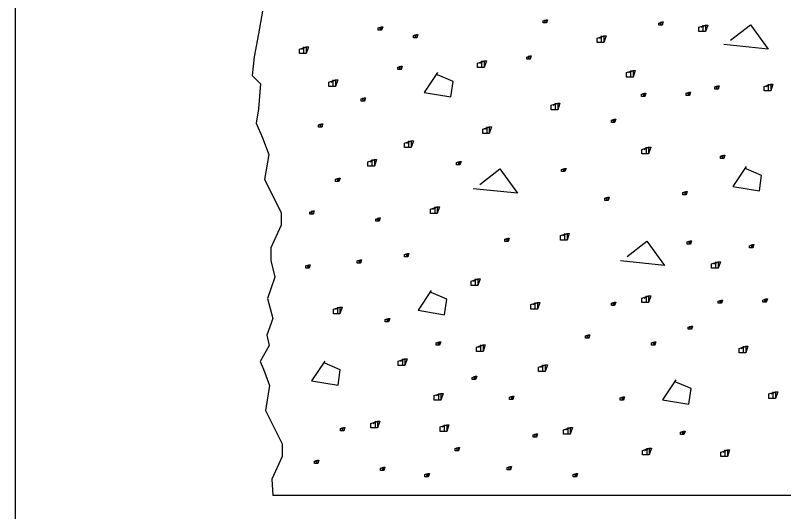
# Model space of a CAD drawing. Extents: x 2133490 to 2172050, y 2138301 to 2145980.
# Drawn here: x 2142089.7 to 2142356.6, y 2141665.5 to 2141837.8 of the extents above; entities that cross this region are included whole.
import ezdxf

# ---------------------------------------------------------------- set-up
doc = ezdxf.new("R2010")
doc.units = 0
for name, color, linetype in [('ROW_PR_Notes', 7, 'Continuous'), ('Sheets_50 Reference Boundary', 7, 'Continuous'), ('Sheets_General Details', 7, 'Continuous')]:
    doc.layers.add(name, color=color, linetype=linetype)

msp = doc.modelspace()

# ---------------------------------------------------------------- linework, layer by layer
at = {"layer": 'ROW_PR_Notes'}
msp.add_line((2142556.9, 2141671.09), (2142179.05, 2141671.09), dxfattribs=at)
for points in [[(2142175.5, 2141839.34), (2142174.07, 2141831.42), (2142172.63, 2141823.47), (2142171.9, 2141816.98), (2142174.79, 2141814.09), (2142174.07, 2141805.43), (2142173.35, 2141800.37), (2142175.51, 2141795.32), (2142177.68, 2141789.54), (2142176.24, 2141780.88), (2142182.02, 2141769.33), (2142182.02, 2141765), (2142178.4, 2141757.05), (2142178.4, 2141752.72), (2142179.85, 2141746.95), (2142177.27, 2141739.55), (2142179.13, 2141732.51), (2142176.96, 2141726.73), (2142177.81, 2141723.22), (2142174.69, 2141717.68)], [(2142273.37, 2141835.96), (2142274.14, 2141836.34), (2142274.14, 2141835.19), (2142273.75, 2141835.19), (2142272.98, 2141835.19), (2142272.98, 2141835.19), (2142272.98, 2141835.96), (2142274.14, 2141836.34), (2142274.52, 2141836.34), (2142274.14, 2141835.19), (2142273.75, 2141835.19), (2142273.75, 2141836.34)], [(2142313.54, 2141835.15), (2142314.31, 2141835.54), (2142314.31, 2141834.39), (2142313.92, 2141834.39), (2142313.16, 2141834.39), (2142313.16, 2141834.39), (2142313.16, 2141835.15), (2142314.31, 2141835.54), (2142314.69, 2141835.54), (2142314.31, 2141834.39), (2142313.92, 2141834.39), (2142313.92, 2141835.54)], [(2142216.13, 2141833.52), (2142216.9, 2141833.9), (2142216.9, 2141832.75), (2142216.51, 2141832.75), (2142215.75, 2141832.75), (2142215.75, 2141832.75), (2142215.75, 2141833.52), (2142216.9, 2141833.9), (2142217.29, 2141833.9), (2142216.9, 2141832.75), (2142216.51, 2141832.75), (2142216.51, 2141833.9)], [(2142327.87, 2141833.71), (2142329.4, 2141834.48), (2142329.4, 2141832.18), (2142328.63, 2141832.18), (2142327.1, 2141832.18), (2142327.1, 2141832.18), (2142327.1, 2141833.71), (2142329.4, 2141834.48), (2142330.17, 2141834.48), (2142329.4, 2141832.18), (2142328.63, 2141832.18), (2142328.63, 2141834.48)], [(2142338.09, 2141829.22), (2142345, 2141834.59), (2142351.14, 2141826.15), (2142335.79, 2141827.68)], [(2142228.33, 2141830.82), (2142229.1, 2141831.2), (2142229.1, 2141830.05), (2142228.72, 2141830.05), (2142227.95, 2141830.05), (2142227.95, 2141830.05), (2142227.95, 2141830.82), (2142229.1, 2141831.2), (2142229.49, 2141831.2), (2142229.1, 2141830.05), (2142228.72, 2141830.05), (2142228.72, 2141831.2)], [(2142292.55, 2141829.93), (2142294.09, 2141830.7), (2142294.09, 2141828.39), (2142293.32, 2141828.39), (2142291.78, 2141828.39), (2142291.78, 2141828.39), (2142291.78, 2141829.93), (2142294.09, 2141830.7), (2142294.86, 2141830.7), (2142294.09, 2141828.39), (2142293.32, 2141828.39), (2142293.32, 2141830.7)], [(2142189.16, 2141826.12), (2142190.7, 2141826.88), (2142190.7, 2141824.58), (2142189.92, 2141824.58), (2142188.39, 2141824.58), (2142188.39, 2141824.58), (2142188.39, 2141826.12), (2142190.7, 2141826.88), (2142191.46, 2141826.88), (2142190.7, 2141824.58), (2142189.92, 2141824.58), (2142189.92, 2141826.88)], [(2142250.97, 2141821.24), (2142252.51, 2141822), (2142252.51, 2141819.7), (2142251.74, 2141819.7), (2142250.2, 2141819.7), (2142250.2, 2141819.7), (2142250.2, 2141821.24), (2142252.51, 2141822), (2142253.28, 2141822), (2142252.51, 2141819.7), (2142251.74, 2141819.7), (2142251.74, 2141822)], [(2142267.7, 2141823.36), (2142268.46, 2141823.75), (2142268.46, 2141822.6), (2142268.08, 2141822.6), (2142267.31, 2141822.6), (2142267.31, 2141822.6), (2142267.31, 2141823.36), (2142268.46, 2141823.75), (2142268.85, 2141823.75), (2142268.46, 2141822.6), (2142268.08, 2141822.6), (2142268.08, 2141823.75)], [(2142222.89, 2141819.84), (2142223.66, 2141820.23), (2142223.66, 2141819.07), (2142223.27, 2141819.07), (2142222.51, 2141819.07), (2142222.51, 2141819.07), (2142222.51, 2141819.84), (2142223.66, 2141820.23), (2142224.05, 2141820.23), (2142223.66, 2141819.07), (2142223.27, 2141819.07), (2142223.27, 2141820.23)], [(2142236.34, 2141817.99), (2142231.73, 2141811.08), (2142240.94, 2141809.54), (2142241.71, 2141814.92), (2142236.34, 2141817.22)], [(2142302.72, 2141817.95), (2142304.25, 2141818.72), (2142304.25, 2141816.42), (2142303.49, 2141816.42), (2142301.95, 2141816.42), (2142301.95, 2141816.42), (2142301.95, 2141817.95), (2142304.25, 2141818.72), (2142305.02, 2141818.72), (2142304.25, 2141816.42), (2142303.49, 2141816.42), (2142303.49, 2141818.72)], [(2142199.32, 2141814.68), (2142200.86, 2141815.45), (2142200.86, 2141813.15), (2142200.09, 2141813.15), (2142198.56, 2141813.15), (2142198.56, 2141813.15), (2142198.56, 2141814.68), (2142200.86, 2141815.45), (2142201.63, 2141815.45), (2142200.86, 2141813.15), (2142200.09, 2141813.15), (2142200.09, 2141815.45)], [(2142350.54, 2141813.15), (2142352.07, 2141813.91), (2142352.07, 2141811.61), (2142351.3, 2141811.61), (2142349.77, 2141811.61), (2142349.77, 2141811.61), (2142349.77, 2141813.15), (2142352.07, 2141813.91), (2142352.84, 2141813.91), (2142352.07, 2141811.61), (2142351.3, 2141811.61), (2142351.3, 2141813.91)], [(2142323.07, 2141810.82), (2142323.84, 2141811.21), (2142323.84, 2141810.06), (2142323.46, 2141810.06), (2142322.69, 2141810.06), (2142322.69, 2141810.06), (2142322.69, 2141810.82), (2142323.84, 2141811.21), (2142324.23, 2141811.21), (2142323.84, 2141810.06), (2142323.46, 2141810.06), (2142323.46, 2141811.21)], [(2142333, 2141813.02), (2142333.77, 2141813.41), (2142333.77, 2141812.25), (2142333.38, 2141812.25), (2142332.61, 2141812.25), (2142332.61, 2141812.25), (2142332.61, 2141813.02), (2142333.77, 2141813.41), (2142334.15, 2141813.41), (2142333.77, 2141812.25), (2142333.38, 2141812.25), (2142333.38, 2141813.41)], [(2142210.15, 2141808.83), (2142210.91, 2141809.22), (2142210.91, 2141808.06), (2142210.53, 2141808.06), (2142209.76, 2141808.06), (2142209.76, 2141808.06), (2142209.76, 2141808.83), (2142210.91, 2141809.22), (2142211.3, 2141809.22), (2142210.91, 2141808.06), (2142210.53, 2141808.06), (2142210.53, 2141809.22)], [(2142307.56, 2141810.46), (2142308.32, 2141810.85), (2142308.32, 2141809.7), (2142307.94, 2141809.7), (2142307.17, 2141809.7), (2142307.17, 2141809.7), (2142307.17, 2141810.46), (2142308.32, 2141810.85), (2142308.71, 2141810.85), (2142308.32, 2141809.7), (2142307.94, 2141809.7), (2142307.94, 2141810.85)], [(2142276.53, 2141806.62), (2142278.07, 2141807.38), (2142278.07, 2141805.08), (2142277.29, 2141805.08), (2142275.76, 2141805.08), (2142275.76, 2141805.08), (2142275.76, 2141806.62), (2142278.07, 2141807.38), (2142278.83, 2141807.38), (2142278.07, 2141805.08), (2142277.29, 2141805.08), (2142277.29, 2141807.38)], [(2142297.08, 2141801.44), (2142297.85, 2141801.82), (2142297.85, 2141800.67), (2142297.47, 2141800.67), (2142296.7, 2141800.67), (2142296.7, 2141800.67), (2142296.7, 2141801.44), (2142297.85, 2141801.82), (2142298.24, 2141801.82), (2142297.85, 2141800.67), (2142297.47, 2141800.67), (2142297.47, 2141801.82)], [(2142195.32, 2141799.8), (2142196.09, 2141800.19), (2142196.09, 2141799.04), (2142195.7, 2141799.04), (2142194.94, 2141799.04), (2142194.94, 2141799.04), (2142194.94, 2141799.8), (2142196.09, 2141800.19), (2142196.47, 2141800.19), (2142196.09, 2141799.04), (2142195.7, 2141799.04), (2142195.7, 2141800.19)], [(2142252.77, 2141798.32), (2142254.3, 2141799.09), (2142254.3, 2141796.79), (2142253.54, 2141796.79), (2142252, 2141796.79), (2142252, 2141796.79), (2142252, 2141798.32), (2142254.3, 2141799.09), (2142255.07, 2141799.09), (2142254.3, 2141796.79), (2142253.54, 2141796.79), (2142253.54, 2141799.09)], [(2142225.62, 2141793.45), (2142227.15, 2141794.22), (2142227.15, 2141791.91), (2142226.38, 2141791.91), (2142224.85, 2141791.91), (2142224.85, 2141791.91), (2142224.85, 2141793.45), (2142227.15, 2141794.22), (2142227.92, 2141794.22), (2142227.15, 2141791.91), (2142226.38, 2141791.91), (2142226.38, 2141794.22)], [(2142308.1, 2141791.29), (2142309.63, 2141792.06), (2142309.63, 2141789.75), (2142308.86, 2141789.75), (2142307.33, 2141789.75), (2142307.33, 2141789.75), (2142307.33, 2141791.29), (2142309.63, 2141792.06), (2142310.4, 2141792.06), (2142309.63, 2141789.75), (2142308.86, 2141789.75), (2142308.86, 2141792.06)], [(2142212.86, 2141787.01), (2142214.4, 2141787.78), (2142214.4, 2141785.48), (2142213.63, 2141785.48), (2142212.09, 2141785.48), (2142212.09, 2141785.48), (2142212.09, 2141787.01), (2142214.4, 2141787.78), (2142215.16, 2141787.78), (2142214.4, 2141785.48), (2142213.63, 2141785.48), (2142213.63, 2141787.78)], [(2142243.34, 2141786.7), (2142244.11, 2141787.08), (2142244.11, 2141785.93), (2142243.72, 2141785.93), (2142242.96, 2141785.93), (2142242.96, 2141785.93), (2142242.96, 2141786.7), (2142244.11, 2141787.08), (2142244.49, 2141787.08), (2142244.11, 2141785.93), (2142243.72, 2141785.93), (2142243.72, 2141787.08)], [(2142334.99, 2141788.89), (2142335.76, 2141789.28), (2142335.76, 2141788.12), (2142335.37, 2141788.12), (2142334.61, 2141788.12), (2142334.61, 2141788.12), (2142334.61, 2141788.89), (2142335.76, 2141789.28), (2142336.15, 2141789.28), (2142335.76, 2141788.12), (2142335.37, 2141788.12), (2142335.37, 2141789.28)], [(2142251.02, 2141779.13), (2142257.93, 2141784.5), (2142264.07, 2141776.05), (2142248.72, 2141777.59)], [(2142279.8, 2141784.33), (2142280.57, 2141784.71), (2142280.57, 2141783.56), (2142280.18, 2141783.56), (2142279.42, 2141783.56), (2142279.42, 2141783.56), (2142279.42, 2141784.33), (2142280.57, 2141784.71), (2142280.95, 2141784.71), (2142280.57, 2141783.56), (2142280.18, 2141783.56), (2142280.18, 2141784.71)], [(2142343.54, 2141785.32), (2142338.94, 2141778.41), (2142348.15, 2141776.87), (2142348.91, 2141782.25), (2142343.54, 2141784.55)], [(2142201.31, 2141780.9), (2142202.08, 2141781.28), (2142202.08, 2141780.13), (2142201.69, 2141780.13), (2142200.92, 2141780.13), (2142200.92, 2141780.13), (2142200.92, 2141780.9), (2142202.08, 2141781.28), (2142202.46, 2141781.28), (2142202.08, 2141780.13), (2142201.69, 2141780.13), (2142201.69, 2141781.28)], [(2142321.93, 2141776.28), (2142322.7, 2141776.67), (2142322.7, 2141775.52), (2142322.31, 2141775.52), (2142321.55, 2141775.52), (2142321.55, 2141775.52), (2142321.55, 2141776.28), (2142322.7, 2141776.67), (2142323.09, 2141776.67), (2142322.7, 2141775.52), (2142322.31, 2141775.52), (2142322.31, 2141776.67)], [(2142294.78, 2141774.34), (2142295.54, 2141774.73), (2142295.54, 2141773.58), (2142295.16, 2141773.58), (2142294.39, 2141773.58), (2142294.39, 2141773.58), (2142294.39, 2141774.34), (2142295.54, 2141774.73), (2142295.93, 2141774.73), (2142295.54, 2141773.58), (2142295.16, 2141773.58), (2142295.16, 2141774.73)], [(2142234.7, 2141770.58), (2142236.23, 2141771.35), (2142236.23, 2141769.05), (2142235.46, 2141769.05), (2142233.93, 2141769.05), (2142233.93, 2141769.05), (2142233.93, 2141770.58), (2142236.23, 2141771.35), (2142237, 2141771.35), (2142236.23, 2141769.05), (2142235.46, 2141769.05), (2142235.46, 2141771.35)], [(2142192.29, 2141769.53), (2142193.06, 2141769.92), (2142193.06, 2141768.77), (2142192.67, 2141768.77), (2142191.9, 2141768.77), (2142191.9, 2141768.77), (2142191.9, 2141769.53), (2142193.06, 2141769.92), (2142193.44, 2141769.92), (2142193.06, 2141768.77), (2142192.67, 2141768.77), (2142192.67, 2141769.92)], [(2142215.27, 2141767.11), (2142216.04, 2141767.5), (2142216.04, 2141766.35), (2142215.66, 2141766.35), (2142214.89, 2141766.35), (2142214.89, 2141766.35), (2142214.89, 2141767.11), (2142216.04, 2141767.5), (2142216.43, 2141767.5), (2142216.04, 2141766.35), (2142215.66, 2141766.35), (2142215.66, 2141767.5)], [(2142260.08, 2141760.06), (2142260.85, 2141760.44), (2142260.85, 2141759.29), (2142260.46, 2141759.29), (2142259.69, 2141759.29), (2142259.69, 2141759.29), (2142259.69, 2141760.06), (2142260.85, 2141760.44), (2142261.23, 2141760.44), (2142260.85, 2141759.29), (2142260.46, 2141759.29), (2142260.46, 2141760.44)], [(2142279.8, 2141761.34), (2142281.34, 2141762.11), (2142281.34, 2141759.81), (2142280.57, 2141759.81), (2142279.03, 2141759.81), (2142279.03, 2141759.81), (2142279.03, 2141761.34), (2142281.34, 2141762.11), (2142282.1, 2141762.11), (2142281.34, 2141759.81), (2142280.57, 2141759.81), (2142280.57, 2141762.11)], [(2142302.18, 2141754.08), (2142309.08, 2141759.46), (2142315.22, 2141751.01), (2142299.87, 2141752.55)], [(2142323.43, 2141759.19), (2142324.2, 2141759.57), (2142324.2, 2141758.42), (2142323.82, 2141758.42), (2142323.05, 2141758.42), (2142323.05, 2141758.42), (2142323.05, 2141759.19), (2142324.2, 2141759.57), (2142324.59, 2141759.57), (2142324.2, 2141758.42), (2142323.82, 2141758.42), (2142323.82, 2141759.57)], [(2142345.1, 2141757.84), (2142345.87, 2141758.23), (2142345.87, 2141757.07), (2142345.48, 2141757.07), (2142344.72, 2141757.07), (2142344.72, 2141757.07), (2142344.72, 2141757.84), (2142345.87, 2141758.23), (2142346.25, 2141758.23), (2142345.87, 2141757.07), (2142345.48, 2141757.07), (2142345.48, 2141758.23)], [(2142225.25, 2141754.76), (2142226.02, 2141755.15), (2142226.02, 2141754), (2142225.63, 2141754), (2142224.87, 2141754), (2142224.87, 2141754), (2142224.87, 2141754.76), (2142226.02, 2141755.15), (2142226.4, 2141755.15), (2142226.02, 2141754), (2142225.63, 2141754), (2142225.63, 2141755.15)], [(2142208.8, 2141752.57), (2142209.56, 2141752.95), (2142209.56, 2141751.8), (2142209.18, 2141751.8), (2142208.41, 2141751.8), (2142208.41, 2141751.8), (2142208.41, 2141752.57), (2142209.56, 2141752.95), (2142209.95, 2141752.95), (2142209.56, 2141751.8), (2142209.18, 2141751.8), (2142209.18, 2141752.95)], [(2142332.28, 2141751.53), (2142333.81, 2141752.29), (2142333.81, 2141749.99), (2142333.04, 2141749.99), (2142331.51, 2141749.99), (2142331.51, 2141749.99), (2142331.51, 2141751.53), (2142333.81, 2141752.29), (2142334.58, 2141752.29), (2142333.81, 2141749.99), (2142333.04, 2141749.99), (2142333.04, 2141752.29)], [(2142190.97, 2141750.8), (2142191.74, 2141751.19), (2142191.74, 2141750.04), (2142191.35, 2141750.04), (2142190.58, 2141750.04), (2142190.58, 2141750.04), (2142190.58, 2141750.8), (2142191.74, 2141751.19), (2142192.12, 2141751.19), (2142191.74, 2141750.04), (2142191.35, 2141750.04), (2142191.35, 2141751.19)], [(2142248.8, 2141745.56), (2142250.33, 2141746.32), (2142250.33, 2141744.02), (2142249.56, 2141744.02), (2142248.03, 2141744.02), (2142248.03, 2141744.02), (2142248.03, 2141745.56), (2142250.33, 2141746.32), (2142251.1, 2141746.32), (2142250.33, 2141744.02), (2142249.56, 2141744.02), (2142249.56, 2141746.32)], [(2142234.16, 2141742.31), (2142229.56, 2141735.4), (2142238.77, 2141733.86), (2142239.53, 2141739.23), (2142234.16, 2141741.54)], [(2142308.09, 2141739.64), (2142309.63, 2141740.41), (2142309.63, 2141738.11), (2142308.86, 2141738.11), (2142307.32, 2141738.11), (2142307.32, 2141738.11), (2142307.32, 2141739.64), (2142309.63, 2141740.41), (2142310.4, 2141740.41), (2142309.63, 2141738.11), (2142308.86, 2141738.11), (2142308.86, 2141740.41)], [(2142334.22, 2141738.59), (2142334.99, 2141738.98), (2142334.99, 2141737.83), (2142334.6, 2141737.83), (2142333.84, 2141737.83), (2142333.84, 2141737.83), (2142333.84, 2141738.59), (2142334.99, 2141738.98), (2142335.37, 2141738.98), (2142334.99, 2141737.83), (2142334.6, 2141737.83), (2142334.6, 2141738.98)], [(2142349.74, 2141738.96), (2142350.51, 2141739.34), (2142350.51, 2141738.19), (2142350.12, 2141738.19), (2142349.35, 2141738.19), (2142349.35, 2141738.19), (2142349.35, 2141738.96), (2142350.51, 2141739.34), (2142350.89, 2141739.34), (2142350.51, 2141738.19), (2142350.12, 2141738.19), (2142350.12, 2141739.34)], [(2142200.89, 2141735.76), (2142202.43, 2141736.52), (2142202.43, 2141734.22), (2142201.66, 2141734.22), (2142200.13, 2141734.22), (2142200.13, 2141734.22), (2142200.13, 2141735.76), (2142202.43, 2141736.52), (2142203.2, 2141736.52), (2142202.43, 2141734.22), (2142201.66, 2141734.22), (2142201.66, 2141736.52)], [(2142269.52, 2141737.37), (2142271.06, 2141738.14), (2142271.06, 2141735.83), (2142270.29, 2141735.83), (2142268.76, 2141735.83), (2142268.76, 2141735.83), (2142268.76, 2141737.37), (2142271.06, 2141738.14), (2142271.83, 2141738.14), (2142271.06, 2141735.83), (2142270.29, 2141735.83), (2142270.29, 2141738.14)], [(2142297.08, 2141737.88), (2142297.85, 2141738.27), (2142297.85, 2141737.12), (2142297.47, 2141737.12), (2142296.7, 2141737.12), (2142296.7, 2141737.12), (2142296.7, 2141737.88), (2142297.85, 2141738.27), (2142298.24, 2141738.27), (2142297.85, 2141737.12), (2142297.47, 2141737.12), (2142297.47, 2141738.27)], [(2142218.54, 2141732.18), (2142219.31, 2141732.57), (2142219.31, 2141731.41), (2142218.92, 2141731.41), (2142218.15, 2141731.41), (2142218.15, 2141731.41), (2142218.15, 2141732.18), (2142219.31, 2141732.57), (2142219.69, 2141732.57), (2142219.31, 2141731.41), (2142218.92, 2141731.41), (2142218.92, 2141732.57)], [(2142323.75, 2141729.57), (2142324.52, 2141729.95), (2142324.52, 2141728.8), (2142324.13, 2141728.8), (2142323.36, 2141728.8), (2142323.36, 2141728.8), (2142323.36, 2141729.57), (2142324.52, 2141729.95), (2142324.9, 2141729.95), (2142324.52, 2141728.8), (2142324.13, 2141728.8), (2142324.13, 2141729.95)], [(2142288.06, 2141726.52), (2142288.83, 2141726.91), (2142288.83, 2141725.75), (2142288.45, 2141725.75), (2142287.68, 2141725.75), (2142287.68, 2141725.75), (2142287.68, 2141726.52), (2142288.83, 2141726.91), (2142289.22, 2141726.91), (2142288.83, 2141725.75), (2142288.45, 2141725.75), (2142288.45, 2141726.91)], [(2142236.27, 2141724.08), (2142237.03, 2141724.47), (2142237.03, 2141723.31), (2142236.65, 2141723.31), (2142235.88, 2141723.31), (2142235.88, 2141723.31), (2142235.88, 2141724.08), (2142237.03, 2141724.47), (2142237.42, 2141724.47), (2142237.03, 2141723.31), (2142236.65, 2141723.31), (2142236.65, 2141724.47)], [(2142250.59, 2141722.64), (2142252.13, 2141723.41), (2142252.13, 2141721.11), (2142251.36, 2141721.11), (2142249.83, 2141721.11), (2142249.83, 2141721.11), (2142249.83, 2141722.64), (2142252.13, 2141723.41), (2142252.9, 2141723.41), (2142252.13, 2141721.11), (2142251.36, 2141721.11), (2142251.36, 2141723.41)], [(2142311.05, 2141724.1), (2142311.82, 2141724.49), (2142311.82, 2141723.33), (2142311.43, 2141723.33), (2142310.66, 2141723.33), (2142310.66, 2141723.33), (2142310.66, 2141724.1), (2142311.82, 2141724.49), (2142312.2, 2141724.49), (2142311.82, 2141723.33), (2142311.43, 2141723.33), (2142311.43, 2141724.49)], [(2142341.84, 2141722.14), (2142343.37, 2141722.91), (2142343.37, 2141720.6), (2142342.6, 2141720.6), (2142341.07, 2141720.6), (2142341.07, 2141720.6), (2142341.07, 2141722.14), (2142343.37, 2141722.91), (2142344.14, 2141722.91), (2142343.37, 2141720.6), (2142342.6, 2141720.6), (2142342.6, 2141722.91)], [(2142174.69, 2141717.68), (2142175.83, 2141715.01), (2142178, 2141709.24), (2142176.56, 2141700.57), (2142182.33, 2141689.02), (2142182.33, 2141684.69), (2142178.72, 2141676.75), (2142179.05, 2141671.09)], [(2142197.16, 2141717.8), (2142192.55, 2141710.9), (2142201.76, 2141709.36), (2142202.53, 2141714.73), (2142197.16, 2141717.03)], [(2142223.44, 2141717.77), (2142224.98, 2141718.54), (2142224.98, 2141716.23), (2142224.21, 2141716.23), (2142222.67, 2141716.23), (2142222.67, 2141716.23), (2142222.67, 2141717.77), (2142224.98, 2141718.54), (2142225.74, 2141718.54), (2142224.98, 2141716.23), (2142224.21, 2141716.23), (2142224.21, 2141718.54)], [(2142272.18, 2141715.69), (2142273.71, 2141716.46), (2142273.71, 2141714.15), (2142272.94, 2141714.15), (2142271.41, 2141714.15), (2142271.41, 2141714.15), (2142271.41, 2141715.69), (2142273.71, 2141716.46), (2142274.48, 2141716.46), (2142273.71, 2141714.15), (2142272.94, 2141714.15), (2142272.94, 2141716.46)], [(2142248.79, 2141712.1), (2142249.55, 2141712.49), (2142249.55, 2141711.34), (2142249.17, 2141711.34), (2142248.4, 2141711.34), (2142248.4, 2141711.34), (2142248.4, 2141712.1), (2142249.55, 2141712.49), (2142249.94, 2141712.49), (2142249.55, 2141711.34), (2142249.17, 2141711.34), (2142249.17, 2141712.49)], [(2142319.06, 2141711.27), (2142314.45, 2141704.36), (2142323.66, 2141702.82), (2142324.43, 2141708.2), (2142319.06, 2141710.5)], [(2142352.19, 2141706.36), (2142353.72, 2141707.12), (2142353.72, 2141704.82), (2142352.96, 2141704.82), (2142351.42, 2141704.82), (2142351.42, 2141704.82), (2142351.42, 2141706.36), (2142353.72, 2141707.12), (2142354.5, 2141707.12), (2142353.72, 2141704.82), (2142352.96, 2141704.82), (2142352.96, 2141707.12)], [(2142235.96, 2141705.79), (2142237.49, 2141706.56), (2142237.49, 2141704.25), (2142236.72, 2141704.25), (2142235.19, 2141704.25), (2142235.19, 2141704.25), (2142235.19, 2141705.79), (2142237.49, 2141706.56), (2142238.26, 2141706.56), (2142237.49, 2141704.25), (2142236.72, 2141704.25), (2142236.72, 2141706.56)], [(2142261.71, 2141705.22), (2142262.48, 2141705.6), (2142262.48, 2141704.45), (2142262.09, 2141704.45), (2142261.33, 2141704.45), (2142261.33, 2141704.45), (2142261.33, 2141705.22), (2142262.48, 2141705.6), (2142262.86, 2141705.6), (2142262.48, 2141704.45), (2142262.09, 2141704.45), (2142262.09, 2141705.6)], [(2142300.17, 2141704.96), (2142300.93, 2141705.34), (2142300.93, 2141704.19), (2142300.55, 2141704.19), (2142299.78, 2141704.19), (2142299.78, 2141704.19), (2142299.78, 2141704.96), (2142300.93, 2141705.34), (2142301.32, 2141705.34), (2142300.93, 2141704.19), (2142300.55, 2141704.19), (2142300.55, 2141705.34)], [(2142213.95, 2141696.09), (2142215.49, 2141696.85), (2142215.49, 2141694.55), (2142214.71, 2141694.55), (2142213.18, 2141694.55), (2142213.18, 2141694.55), (2142213.18, 2141696.09), (2142215.49, 2141696.85), (2142216.25, 2141696.85), (2142215.49, 2141694.55), (2142214.71, 2141694.55), (2142214.71, 2141696.85)], [(2142202.94, 2141694.33), (2142203.71, 2141694.71), (2142203.71, 2141693.56), (2142203.32, 2141693.56), (2142202.56, 2141693.56), (2142202.56, 2141693.56), (2142202.56, 2141694.33), (2142203.71, 2141694.71), (2142204.09, 2141694.71), (2142203.71, 2141693.56), (2142203.32, 2141693.56), (2142203.32, 2141694.71)], [(2142237.96, 2141694.9), (2142239.49, 2141695.67), (2142239.49, 2141693.36), (2142238.73, 2141693.36), (2142237.2, 2141693.36), (2142237.2, 2141693.36), (2142237.2, 2141694.9), (2142239.49, 2141695.67), (2142240.27, 2141695.67), (2142239.49, 2141693.36), (2142238.73, 2141693.36), (2142238.73, 2141695.67)], [(2142280.88, 2141693.91), (2142282.42, 2141694.67), (2142282.42, 2141692.38), (2142281.65, 2141692.38), (2142280.12, 2141692.38), (2142280.12, 2141692.38), (2142280.12, 2141693.91), (2142282.42, 2141694.67), (2142283.19, 2141694.67), (2142282.42, 2141692.38), (2142281.65, 2141692.38), (2142281.65, 2141694.67)], [(2142269.88, 2141692.15), (2142270.64, 2141692.53), (2142270.64, 2141691.38), (2142270.26, 2141691.38), (2142269.49, 2141691.38), (2142269.49, 2141691.38), (2142269.49, 2141692.15), (2142270.64, 2141692.53), (2142271.03, 2141692.53), (2142270.64, 2141691.38), (2142270.26, 2141691.38), (2142270.26, 2141692.53)], [(2142321.16, 2141693.05), (2142321.93, 2141693.43), (2142321.93, 2141692.28), (2142321.54, 2141692.28), (2142320.78, 2141692.28), (2142320.78, 2141692.28), (2142320.78, 2141693.05), (2142321.93, 2141693.43), (2142322.31, 2141693.43), (2142321.93, 2141692.28), (2142321.54, 2141692.28), (2142321.54, 2141693.43)], [(2142242.8, 2141687.41), (2142243.56, 2141687.8), (2142243.56, 2141686.65), (2142243.18, 2141686.65), (2142242.41, 2141686.65), (2142242.41, 2141686.65), (2142242.41, 2141687.41), (2142243.56, 2141687.8), (2142243.95, 2141687.8), (2142243.56, 2141686.65), (2142243.18, 2141686.65), (2142243.18, 2141687.8)], [(2142308.33, 2141686.73), (2142309.87, 2141687.5), (2142309.87, 2141685.2), (2142309.1, 2141685.2), (2142307.56, 2141685.2), (2142307.56, 2141685.2), (2142307.56, 2141686.73), (2142309.87, 2141687.5), (2142310.64, 2141687.5), (2142309.87, 2141685.2), (2142309.1, 2141685.2), (2142309.1, 2141687.5)], [(2142335.49, 2141686.16), (2142337.02, 2141686.93), (2142337.02, 2141684.63), (2142336.25, 2141684.63), (2142334.72, 2141684.63), (2142334.72, 2141684.63), (2142334.72, 2141686.16), (2142337.02, 2141686.93), (2142337.79, 2141686.93), (2142337.02, 2141684.63), (2142336.25, 2141684.63), (2142336.25, 2141686.93)], [(2142193.92, 2141682.96), (2142194.69, 2141683.35), (2142194.69, 2141682.19), (2142194.3, 2141682.19), (2142193.54, 2141682.19), (2142193.54, 2141682.19), (2142193.54, 2141682.96), (2142194.69, 2141683.35), (2142195.07, 2141683.35), (2142194.69, 2141682.19), (2142194.3, 2141682.19), (2142194.3, 2141683.35)], [(2142216.91, 2141680.54), (2142217.67, 2141680.93), (2142217.67, 2141679.78), (2142217.29, 2141679.78), (2142216.52, 2141679.78), (2142216.52, 2141679.78), (2142216.52, 2141680.54), (2142217.67, 2141680.93), (2142218.06, 2141680.93), (2142217.67, 2141679.78), (2142217.29, 2141679.78), (2142217.29, 2141680.93)], [(2142260.85, 2141680.79), (2142261.62, 2141681.17), (2142261.62, 2141680.02), (2142261.24, 2141680.02), (2142260.47, 2141680.02), (2142260.47, 2141680.02), (2142260.47, 2141680.79), (2142261.62, 2141681.17), (2142262.01, 2141681.17), (2142261.62, 2141680.02), (2142261.24, 2141680.02), (2142261.24, 2141681.17)], [(2142232.33, 2141678.39), (2142233.09, 2141678.77), (2142233.09, 2141677.62), (2142232.71, 2141677.62), (2142231.94, 2141677.62), (2142231.94, 2141677.62), (2142231.94, 2141678.39), (2142233.09, 2141678.77), (2142233.48, 2141678.77), (2142233.09, 2141677.62), (2142232.71, 2141677.62), (2142232.71, 2141678.77)], [(2142283.84, 2141678.37), (2142284.61, 2141678.75), (2142284.61, 2141677.6), (2142284.22, 2141677.6), (2142283.46, 2141677.6), (2142283.46, 2141677.6), (2142283.46, 2141678.37), (2142284.61, 2141678.75), (2142284.99, 2141678.75), (2142284.61, 2141677.6), (2142284.22, 2141677.6), (2142284.22, 2141678.75)]]:
    msp.add_lwpolyline(points, dxfattribs=at)
at = {"layer": 'Sheets_50 Reference Boundary'}
msp.add_lwpolyline([(2142089.66, 2142512.57), (2143664.66, 2142512.57), (2143664.66, 2141512.58), (2142089.66, 2141512.58)], close=True, dxfattribs=at)
at = {"layer": 'Sheets_General Details'}
msp.add_lwpolyline([(2142089.66, 2142512.58), (2143664.66, 2142512.58), (2143664.66, 2141462.58), (2142089.66, 2141462.58)], close=True, dxfattribs=at)

doc.saveas('drawing.dxf')
